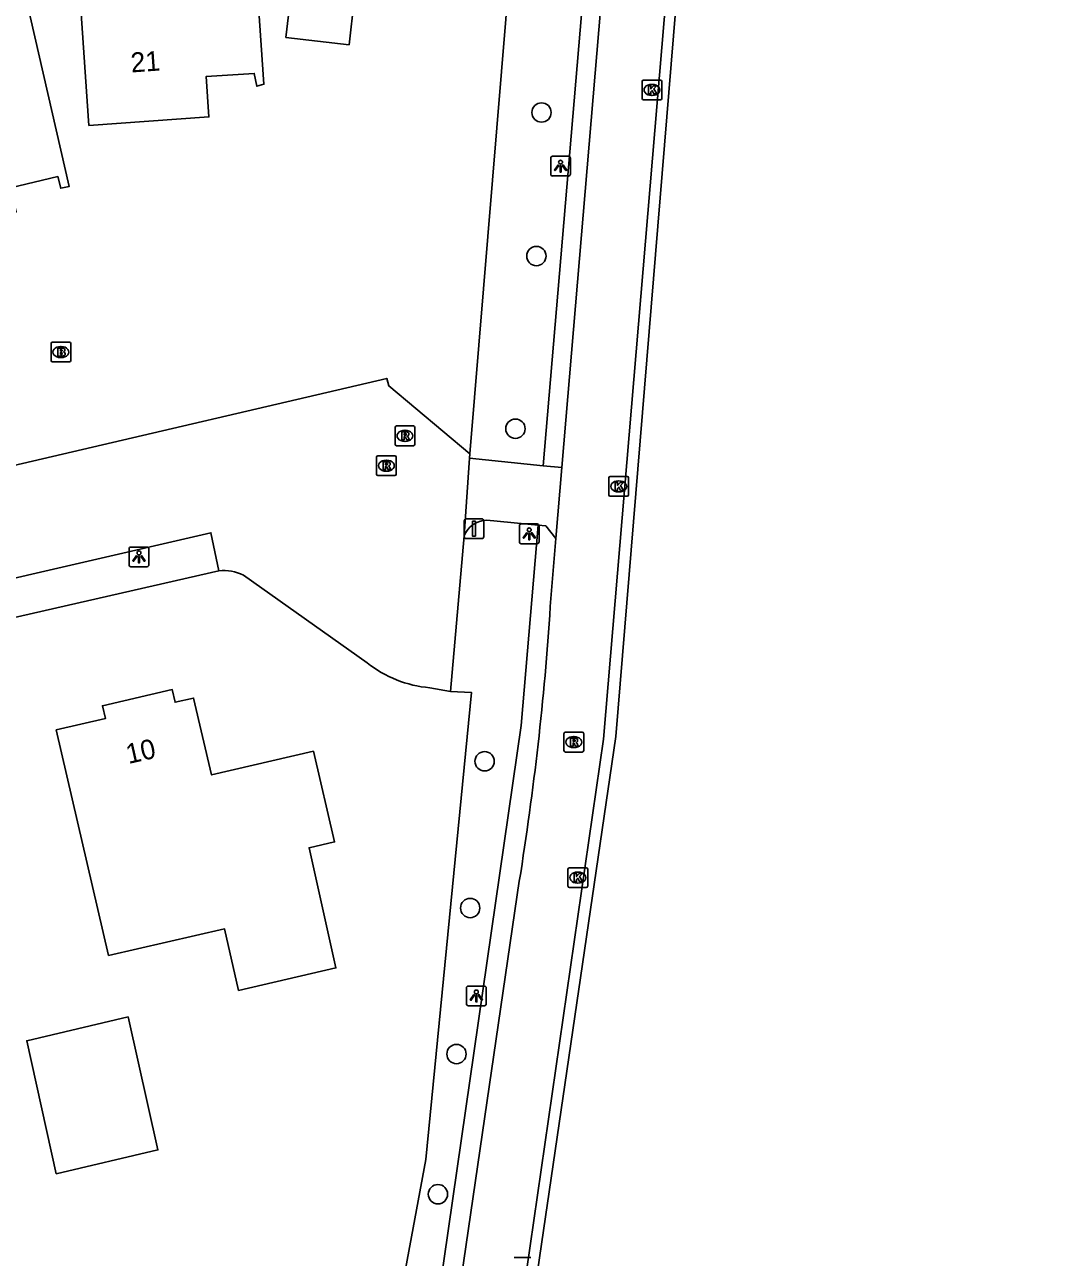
# Model space of a CAD drawing. Extents: x 156414 to 157775, y 382335 to 383765.
# Drawn here: x 156784.8 to 156836.5, y 383061.4 to 383123.7 of the extents above; entities that cross this region are included whole.
import ezdxf

# ---------------------------------------------------------------- set-up
doc = ezdxf.new("R2010")
doc.units = 0
for name, color, linetype in [('IMGEO_Berm_groen', 7, 'Continuous'), ('IMGEO_Boom', 7, 'Continuous'), ('IMGEO_Brandkraan', 7, 'Continuous'), ('IMGEO_Fietspad_gesloten', 7, 'Continuous'), ('IMGEO_Fietspad_open', 7, 'Continuous'), ('IMGEO_Hek', 7, 'Continuous'), ('IMGEO_Kolk', 7, 'Continuous'), ('IMGEO_Lichtpunt', 7, 'Continuous'), ('IMGEO_Pand', 7, 'Continuous'), ('IMGEO_Pand_nummerreeks', 7, 'Continuous'), ('IMGEO_Rijbaan_lokaal_gesloten', 7, 'Continuous'), ('IMGEO_Rioolput', 7, 'Continuous'), ('IMGEO_Verkeersbordpaal', 7, 'Continuous'), ('IMGEO_Voetpad_open', 7, 'Continuous')]:
    doc.layers.add(name, color=color, linetype=linetype)

msp = doc.modelspace()

# ---------------------------------------------------------------- linework, layer by layer
at = {"layer": 'IMGEO_Berm_groen'}
for points in [[(156811.665, 383154.309), (156807.324, 383101.995)], [(156801.376, 383003.864), (156801.072, 383004.344), (156807.776, 383040.4), (156814.706, 383087.712), (156819.637, 383147.515), (156859.028, 383141.902)], [(156806.357, 383089.983), (156807.416, 383089.93), (156805.108, 383066.327), (156793.034, 383001.23)]]:
    msp.add_lwpolyline(points, dxfattribs=at)
at = {"layer": 'IMGEO_Boom'}
for centre in [(156810.953, 383119.256), (156810.694, 383112), (156809.634, 383103.268), (156808.077, 383086.454), (156807.346, 383079.037), (156806.654, 383071.654), (156805.718, 383064.567)]:
    msp.add_circle(centre, 0.489, dxfattribs=at)
at = {"layer": 'IMGEO_Brandkraan'}
for p, q in [((156786.154, 383106.717), (156786.154, 383107.569)), ((156786.229, 383107.643), (156787.081, 383107.643)), ((156786.642, 383107.423), (156786.667, 383107.423)), ((156787.155, 383107.569), (156787.155, 383106.717)), ((156786.665, 383106.863), (156786.64, 383106.863)), ((156787.081, 383106.643), (156786.229, 383106.643))]:
    msp.add_line(p, q, dxfattribs=at)
for points in [[(156786.154, 383106.717), (156786.154, 383107.569)], [(156786.229, 383107.643), (156787.081, 383107.643)], [(156787.155, 383107.569), (156787.155, 383106.717)], [(156786.502, 383107.343), (156786.502, 383106.943), (156786.715, 383106.943)], [(156786.733, 383107.343), (156786.502, 383107.343)], [(156786.681, 383107.262), (156786.627, 383107.262), (156786.627, 383107.186)], [(156786.627, 383107.186), (156786.68, 383107.186)], [(156786.689, 383107.11), (156786.627, 383107.11), (156786.627, 383107.029)], [(156786.627, 383107.029), (156786.689, 383107.029)], [(156787.081, 383106.643), (156786.229, 383106.643)]]:
    msp.add_lwpolyline(points, dxfattribs=at)
for centre, radius, start, end in [((156786.231, 383107.567), 0.0765, 91.55205, 178.44795), ((156786.231, 383107.567), 0.0765, 91.55205, 178.44795), ((156787.079, 383107.567), 0.0765, 1.55205, 88.44795), ((156787.079, 383107.567), 0.0765, 1.55205, 88.44795), ((156786.682, 383107.224), 0.0379, 267.82845, 90.93552), ((156786.69, 383107.069), 0.0404, 269.87594, 90.50774), ((156786.721, 383107.194), 0.251, 268.66757, 293.53466), ((156786.737, 383107.198), 0.145, 59.4692, 91.53667), ((156786.762, 383107.245), 0.0922, 285.51372, 58.15012), ((156786.767, 383107.053), 0.105, 301.31148, 78.98903), ((156786.231, 383106.719), 0.0765, 181.55205, 268.44795), ((156786.231, 383106.719), 0.0765, 181.55205, 268.44795), ((156787.079, 383106.719), 0.0765, 271.55205, 358.44795), ((156787.079, 383106.719), 0.0765, 271.55205, 358.44795)]:
    msp.add_arc(centre, radius, start, end, dxfattribs=at)
for centre, major_axis, ratio, start_param, end_param in [((156786.641, 383107.143), (-0.387, 0.002), 0.722429, 4.712389, 7.853982), ((156786.666, 383107.143), (-0.39, 0.002), 0.717154, 1.570796, 4.712389)]:
    msp.add_ellipse(centre, major_axis=major_axis, ratio=ratio, start_param=start_param, end_param=end_param, dxfattribs=at)
at = {"layer": 'IMGEO_Fietspad_gesloten'}
for points in [[(156811.984, 383101.301), (156816.709, 383157.337), (156816.852, 383159.002), (156821.67, 383212.256)], [(156819.434, 383150.863), (156819.153, 383147.584), (156818.568, 383140.747), (156814.089, 383087.578), (156807.42, 383041.472), (156800.493, 383004.039)], [(156811.984, 383101.301), (156811.684, 383097.718)], [(156811.397, 383094.278), (156811.684, 383097.718)], [(156805.623, 383051.625), (156809.83, 383080.389)]]:
    msp.add_lwpolyline(points, dxfattribs=at)
msp.add_arc((156664.106, 383103.863), 147.603, 350.84913, 356.27674, dxfattribs=at)
at = {"layer": 'IMGEO_Fietspad_open'}
for points in [[(156807.307, 383101.784), (156811.041, 383101.398)], [(156811.041, 383101.398), (156811.984, 383101.301)], [(156808.184, 383098.649), (156810.787, 383098.397)], [(156811.684, 383097.718), (156811.167, 383098.36), (156810.787, 383098.397)]]:
    msp.add_lwpolyline(points, dxfattribs=at)
msp.add_arc((156808.222, 383097.368), 1.282, 91.7014, 157.61615, dxfattribs=at)
at = {"layer": 'IMGEO_Hek'}
msp.add_lwpolyline([(156819.637, 383147.515), (156814.706, 383087.712), (156807.776, 383040.4), (156801.072, 383004.344), (156801.376, 383003.864)], dxfattribs=at)
at = {"layer": 'IMGEO_Kolk'}
for p, q in [((156816.036, 383119.971), (156816.036, 383120.823)), ((156816.111, 383120.897), (156816.963, 383120.897)), ((156816.524, 383120.677), (156816.549, 383120.677)), ((156817.037, 383120.823), (156817.037, 383119.971)), ((156816.963, 383119.897), (156816.111, 383119.897)), ((156816.547, 383120.117), (156816.522, 383120.117)), ((156814.356, 383099.926), (156814.356, 383100.778)), ((156814.431, 383100.852), (156815.283, 383100.852)), ((156814.844, 383100.632), (156814.869, 383100.632)), ((156815.357, 383100.778), (156815.357, 383099.926)), ((156814.867, 383100.072), (156814.842, 383100.072)), ((156815.283, 383099.852), (156814.431, 383099.852)), ((156812.286, 383080.15), (156812.286, 383081.002)), ((156812.361, 383081.076), (156813.213, 383081.076)), ((156812.774, 383080.856), (156812.799, 383080.856)), ((156813.287, 383081.002), (156813.287, 383080.15)), ((156813.213, 383080.076), (156812.361, 383080.076)), ((156812.797, 383080.296), (156812.772, 383080.296)), ((156809.564, 383061.375), (156810.416, 383061.375))]:
    msp.add_line(p, q, dxfattribs=at)
for points in [[(156816.036, 383119.971), (156816.036, 383120.823)], [(156816.111, 383120.897), (156816.963, 383120.897)], [(156816.357, 383120.597), (156816.48, 383120.597), (156816.48, 383120.446), (156816.61, 383120.597), (156816.774, 383120.597), (156816.628, 383120.446), (156816.781, 383120.197), (156816.629, 383120.197), (156816.544, 383120.361), (156816.48, 383120.294), (156816.48, 383120.197), (156816.357, 383120.197), (156816.357, 383120.597)], [(156817.037, 383120.823), (156817.037, 383119.971)], [(156816.963, 383119.897), (156816.111, 383119.897)], [(156814.356, 383099.926), (156814.356, 383100.778)], [(156814.431, 383100.852), (156815.283, 383100.852)], [(156814.677, 383100.552), (156814.8, 383100.552), (156814.8, 383100.401), (156814.93, 383100.552), (156815.094, 383100.552), (156814.948, 383100.401), (156815.101, 383100.152), (156814.949, 383100.152), (156814.864, 383100.316), (156814.8, 383100.249), (156814.8, 383100.152), (156814.677, 383100.152), (156814.677, 383100.552)], [(156815.357, 383100.778), (156815.357, 383099.926)], [(156815.283, 383099.852), (156814.431, 383099.852)], [(156812.286, 383080.15), (156812.286, 383081.002)], [(156812.361, 383081.076), (156813.213, 383081.076)], [(156812.607, 383080.776), (156812.73, 383080.776), (156812.73, 383080.625), (156812.86, 383080.776), (156813.024, 383080.776), (156812.878, 383080.625), (156813.031, 383080.376), (156812.879, 383080.376), (156812.794, 383080.54), (156812.73, 383080.473), (156812.73, 383080.376), (156812.607, 383080.376), (156812.607, 383080.776)], [(156813.287, 383081.002), (156813.287, 383080.15)], [(156813.213, 383080.076), (156812.361, 383080.076)], [(156809.564, 383061.375), (156810.416, 383061.375)]]:
    msp.add_lwpolyline(points, dxfattribs=at)
for centre, start, end in [((156816.113, 383120.821), 91.55205, 178.44795), ((156816.113, 383120.821), 91.55205, 178.44795), ((156816.961, 383120.821), 1.55205, 88.44795), ((156816.961, 383120.821), 1.55205, 88.44795), ((156816.113, 383119.973), 181.55205, 268.44795), ((156816.113, 383119.973), 181.55205, 268.44795), ((156816.961, 383119.973), 271.55205, 358.44795), ((156816.961, 383119.973), 271.55205, 358.44795), ((156814.433, 383100.776), 91.55205, 178.44795), ((156814.433, 383100.776), 91.55205, 178.44795), ((156815.281, 383100.776), 1.55205, 88.44795), ((156815.281, 383100.776), 1.55205, 88.44795), ((156814.433, 383099.928), 181.55205, 268.44795), ((156814.433, 383099.928), 181.55205, 268.44795), ((156815.281, 383099.928), 271.55205, 358.44795), ((156815.281, 383099.928), 271.55205, 358.44795), ((156812.363, 383081), 91.55205, 178.44795), ((156812.363, 383081), 91.55205, 178.44795), ((156813.211, 383081), 1.55205, 88.44795), ((156813.211, 383081), 1.55205, 88.44795), ((156812.363, 383080.152), 181.55205, 268.44795), ((156812.363, 383080.152), 181.55205, 268.44795), ((156813.211, 383080.152), 271.55205, 358.44795), ((156813.211, 383080.152), 271.55205, 358.44795)]:
    msp.add_arc(centre, 0.0765, start, end, dxfattribs=at)
for centre, major_axis, ratio, start_param, end_param in [((156816.523, 383120.397), (-0.387, 0.002), 0.722429, 4.712389, 7.853982), ((156816.548, 383120.397), (-0.39, 0.002), 0.717154, 1.570796, 4.712389), ((156814.843, 383100.352), (-0.387, 0.002), 0.722429, 4.712389, 7.853982), ((156814.868, 383100.352), (-0.39, 0.002), 0.717154, 1.570796, 4.712389), ((156812.773, 383080.576), (-0.387, 0.002), 0.722429, 4.712389, 7.853982), ((156812.798, 383080.576), (-0.39, 0.002), 0.717154, 1.570796, 4.712389)]:
    msp.add_ellipse(centre, major_axis=major_axis, ratio=ratio, start_param=start_param, end_param=end_param, dxfattribs=at)
at = {"layer": 'IMGEO_Lichtpunt'}
for p, q in [((156811.417, 383116.947), (156811.417, 383116.14)), ((156811.417, 383116.947), (156811.417, 383116.14)), ((156812.319, 383117.042), (156811.511, 383117.042)), ((156812.319, 383117.042), (156811.511, 383117.042)), ((156812.413, 383116.14), (156812.413, 383116.947)), ((156812.413, 383116.14), (156812.413, 383116.947)), ((156811.511, 383116.046), (156812.319, 383116.046)), ((156811.511, 383116.046), (156812.319, 383116.046)), ((156809.833, 383098.358), (156809.833, 383097.551)), ((156809.833, 383098.358), (156809.833, 383097.551)), ((156810.735, 383098.453), (156809.927, 383098.453)), ((156810.735, 383098.453), (156809.927, 383098.453)), ((156810.829, 383097.551), (156810.829, 383098.358)), ((156810.829, 383097.551), (156810.829, 383098.358)), ((156809.927, 383097.457), (156810.735, 383097.457)), ((156809.927, 383097.457), (156810.735, 383097.457)), ((156790.103, 383097.191), (156790.103, 383096.384)), ((156790.103, 383097.191), (156790.103, 383096.384)), ((156791.005, 383097.286), (156790.197, 383097.286)), ((156791.005, 383097.286), (156790.197, 383097.286)), ((156791.099, 383096.384), (156791.099, 383097.191)), ((156791.099, 383096.384), (156791.099, 383097.191)), ((156790.197, 383096.29), (156791.005, 383096.29)), ((156790.197, 383096.29), (156791.005, 383096.29)), ((156807.16, 383074.994), (156807.16, 383074.187)), ((156807.16, 383074.994), (156807.16, 383074.187)), ((156808.062, 383075.089), (156807.254, 383075.089)), ((156808.062, 383075.089), (156807.254, 383075.089)), ((156808.156, 383074.187), (156808.156, 383074.994)), ((156808.156, 383074.187), (156808.156, 383074.994)), ((156807.254, 383074.093), (156808.062, 383074.093)), ((156807.254, 383074.093), (156808.062, 383074.093))]:
    msp.add_line(p, q, dxfattribs=at)
for points in [[(156811.791, 383116.611), (156811.83, 383116.583), (156811.642, 383116.321), (156811.604, 383116.348), (156811.791, 383116.611)], [(156811.893, 383116.563), (156811.94, 383116.563), (156811.94, 383116.241), (156811.893, 383116.241), (156811.893, 383116.563)], [(156812.003, 383116.583), (156812.041, 383116.61), (156812.228, 383116.348), (156812.189, 383116.32), (156812.003, 383116.583)], [(156810.207, 383098.022), (156810.246, 383097.994), (156810.058, 383097.732), (156810.02, 383097.759), (156810.207, 383098.022)], [(156810.309, 383097.974), (156810.356, 383097.974), (156810.356, 383097.652), (156810.309, 383097.652), (156810.309, 383097.974)], [(156810.419, 383097.994), (156810.457, 383098.021), (156810.644, 383097.759), (156810.605, 383097.731), (156810.419, 383097.994)], [(156790.477, 383096.855), (156790.516, 383096.827), (156790.328, 383096.565), (156790.29, 383096.592), (156790.477, 383096.855)], [(156790.579, 383096.807), (156790.626, 383096.807), (156790.626, 383096.485), (156790.579, 383096.485), (156790.579, 383096.807)], [(156790.689, 383096.827), (156790.727, 383096.854), (156790.914, 383096.592), (156790.875, 383096.564), (156790.689, 383096.827)], [(156807.534, 383074.658), (156807.573, 383074.63), (156807.385, 383074.368), (156807.347, 383074.395), (156807.534, 383074.658)], [(156807.636, 383074.61), (156807.683, 383074.61), (156807.683, 383074.288), (156807.636, 383074.288), (156807.636, 383074.61)], [(156807.746, 383074.63), (156807.784, 383074.657), (156807.971, 383074.395), (156807.932, 383074.367), (156807.746, 383074.63)]]:
    msp.add_lwpolyline(points, dxfattribs=at)
for centre in [(156811.916, 383116.745), (156810.332, 383098.156), (156790.602, 383096.989), (156807.659, 383074.792)]:
    msp.add_circle(centre, 0.0994, dxfattribs=at)
for centre, start, end in [((156811.511, 383116.947), 90, 180), ((156811.511, 383116.947), 90, 180), ((156812.319, 383116.947), 0, 90), ((156812.319, 383116.947), 0, 90), ((156811.511, 383116.14), 180, 270), ((156811.511, 383116.14), 180, 270), ((156812.319, 383116.14), 270, 0), ((156812.319, 383116.14), 270, 360), ((156809.927, 383098.358), 90, 180), ((156809.927, 383098.358), 90, 180), ((156810.735, 383098.358), 0, 90), ((156810.735, 383098.358), 0, 90), ((156809.927, 383097.551), 180, 270), ((156809.927, 383097.551), 180, 270), ((156810.735, 383097.551), 270, 0), ((156810.735, 383097.551), 270, 360), ((156790.197, 383097.191), 90, 180), ((156790.197, 383097.191), 90, 180), ((156791.005, 383097.191), 0, 90), ((156791.005, 383097.191), 0, 90), ((156790.197, 383096.384), 180, 270), ((156790.197, 383096.384), 180, 270), ((156791.005, 383096.384), 270, 0), ((156791.005, 383096.384), 270, 360), ((156807.254, 383074.994), 90, 180), ((156807.254, 383074.994), 90, 180), ((156808.062, 383074.994), 0, 90), ((156808.062, 383074.994), 0, 90), ((156807.254, 383074.187), 180, 270), ((156807.254, 383074.187), 180, 270), ((156808.062, 383074.187), 270, 0), ((156808.062, 383074.187), 270, 360)]:
    msp.add_arc(centre, 0.0946, start, end, dxfattribs=at)
at = {"layer": 'IMGEO_Pand'}
for points in [[(156788.07, 383118.599), (156794.14, 383119.029), (156793.996, 383121.075), (156796.426, 383121.231), (156796.56, 383120.585), (156796.92, 383120.685), (156795.374, 383143.138), (156786.406, 383142.518), (156787.152, 383131.734), (156791.412, 383132.028), (156791.895, 383125.045), (156787.645, 383124.751), (156788.07, 383118.599)], [(156779.246, 383118.414), (156780.311, 383113.733), (156780.411, 383113.295), (156784.395, 383114.233), (156784.113, 383115.449), (156786.506, 383116.017), (156786.647, 383115.423), (156787.073, 383115.521), (156781.847, 383138.233), (156773.101, 383136.23), (156775.453, 383125.894), (156779.615, 383126.847), (156781.168, 383120.022), (156778.994, 383119.524), (156779.246, 383118.414)], [(156801.487, 383124.949), (156801.329, 383124.967), (156798.296, 383125.317), (156798.034, 383123.048), (156801.224, 383122.678), (156801.487, 383124.949)], [(156799.418, 383086.973), (156794.271, 383085.767), (156793.364, 383089.65), (156792.429, 383089.439), (156792.28, 383090.078), (156788.756, 383089.264), (156788.907, 383088.61), (156786.421, 383088.037), (156789.066, 383076.64), (156794.928, 383077.982), (156795.634, 383074.874), (156800.561, 383076.008), (156799.203, 383082.08), (156800.494, 383082.382), (156799.418, 383086.973)], [(156790.052, 383073.529), (156784.927, 383072.324), (156786.417, 383065.599), (156791.556, 383066.806), (156790.052, 383073.529)]]:
    msp.add_lwpolyline(points, dxfattribs=at)
at = {"layer": 'IMGEO_Rijbaan_lokaal_gesloten'}
for points in [[(156807.324, 383101.995), (156803.226, 383105.434), (156803.131, 383105.814), (156767.293, 383097.453)], [(156807.307, 383101.784), (156807.324, 383101.995)], [(156807.037, 383097.856), (156807.307, 383101.784)], [(156646.397, 383063.893), (156701.856, 383076.667), (156794.235, 383098.006), (156794.644, 383096.091)], [(156806.357, 383089.983), (156807.037, 383097.856)], [(156795.888, 383095.864), (156802.138, 383091.429)], [(156805.3, 383090.171), (156806.357, 383089.983)]]:
    msp.add_lwpolyline(points, dxfattribs=at)
for centre, radius, start, end in [((156794.87, 383093.809), 2.293, 63.65589, 95.66147), ((156805.833, 383096.115), 5.967, 231.73795, 264.87183)]:
    msp.add_arc(centre, radius, start, end, dxfattribs=at)
at = {"layer": 'IMGEO_Rioolput'}
for p, q in [((156803.549, 383102.482), (156803.549, 383103.334)), ((156803.624, 383103.408), (156804.476, 383103.408)), ((156804.037, 383103.188), (156804.062, 383103.188)), ((156804.55, 383103.334), (156804.55, 383102.482)), ((156804.06, 383102.628), (156804.035, 383102.628)), ((156802.609, 383100.973), (156802.609, 383101.825)), ((156802.684, 383101.899), (156803.536, 383101.899)), ((156803.61, 383101.825), (156803.61, 383100.973)), ((156804.476, 383102.408), (156803.624, 383102.408)), ((156803.097, 383101.679), (156803.122, 383101.679)), ((156803.536, 383100.899), (156802.684, 383100.899)), ((156803.12, 383101.119), (156803.095, 383101.119)), ((156812.084, 383086.998), (156812.084, 383087.85)), ((156812.159, 383087.924), (156813.011, 383087.924)), ((156812.572, 383087.704), (156812.597, 383087.704)), ((156813.085, 383087.85), (156813.085, 383086.998)), ((156813.011, 383086.924), (156812.159, 383086.924)), ((156812.595, 383087.144), (156812.57, 383087.144))]:
    msp.add_line(p, q, dxfattribs=at)
for points in [[(156803.549, 383102.482), (156803.549, 383103.334)], [(156803.624, 383103.408), (156804.476, 383103.408)], [(156804.138, 383103.106), (156803.886, 383103.108), (156803.886, 383102.708)], [(156804.55, 383103.334), (156804.55, 383102.482)], [(156803.886, 383102.708), (156804.01, 383102.708), (156804.01, 383102.87), (156804.021, 383102.87)], [(156804.064, 383103.027), (156804.01, 383103.027), (156804.01, 383102.946)], [(156804.01, 383102.946), (156804.062, 383102.946)], [(156804.068, 383102.841), (156804.139, 383102.708), (156804.279, 383102.708), (156804.214, 383102.834)], [(156802.609, 383100.973), (156802.609, 383101.825)], [(156802.684, 383101.899), (156803.536, 383101.899)], [(156803.61, 383101.825), (156803.61, 383100.973)], [(156804.476, 383102.408), (156803.624, 383102.408)], [(156803.198, 383101.597), (156802.946, 383101.599), (156802.946, 383101.199)], [(156802.946, 383101.199), (156803.07, 383101.199), (156803.07, 383101.361), (156803.081, 383101.361)], [(156803.124, 383101.518), (156803.07, 383101.518), (156803.07, 383101.437)], [(156803.07, 383101.437), (156803.122, 383101.437)], [(156803.128, 383101.332), (156803.199, 383101.199), (156803.339, 383101.199), (156803.274, 383101.325)], [(156803.536, 383100.899), (156802.684, 383100.899)], [(156812.084, 383086.998), (156812.084, 383087.85)], [(156812.159, 383087.924), (156813.011, 383087.924)], [(156812.673, 383087.622), (156812.421, 383087.624), (156812.421, 383087.224)], [(156812.599, 383087.543), (156812.545, 383087.543), (156812.545, 383087.462)], [(156812.545, 383087.462), (156812.597, 383087.462)], [(156813.085, 383087.85), (156813.085, 383086.998)], [(156813.011, 383086.924), (156812.159, 383086.924)], [(156812.421, 383087.224), (156812.545, 383087.224), (156812.545, 383087.386), (156812.556, 383087.386)], [(156812.603, 383087.357), (156812.674, 383087.224), (156812.814, 383087.224), (156812.749, 383087.35)]]:
    msp.add_lwpolyline(points, dxfattribs=at)
for centre, radius, start, end in [((156803.626, 383103.332), 0.0765, 91.55205, 178.44795), ((156803.626, 383103.332), 0.0765, 91.55205, 178.44795), ((156804.137, 383102.996), 0.109, 350.36119, 89.41601), ((156804.474, 383103.332), 0.0765, 1.55205, 88.44795), ((156804.474, 383103.332), 0.0765, 1.55205, 88.44795), ((156803.626, 383102.484), 0.0765, 181.55205, 268.44795), ((156803.626, 383102.484), 0.0765, 181.55205, 268.44795), ((156804.02, 383102.817), 0.0533, 26.02933, 88.69889), ((156804.046, 383103.135), 0.19, 274.7715, 282.96867), ((156804.07, 383102.931), 0.0964, 77.00612, 93.18647), ((156804.084, 383102.988), 0.0378, 276.66336, 79.67722), ((156804.135, 383102.996), 0.112, 277.58423, 350.98172), ((156804.119, 383102.781), 0.108, 29.51342, 73.79051), ((156804.474, 383102.484), 0.0765, 271.55205, 358.44795), ((156804.474, 383102.484), 0.0765, 271.55205, 358.44795), ((156802.686, 383101.823), 0.0765, 91.55205, 178.44795), ((156802.686, 383101.823), 0.0765, 91.55205, 178.44795), ((156803.534, 383101.823), 0.0765, 1.55205, 88.44795), ((156803.534, 383101.823), 0.0765, 1.55205, 88.44795), ((156803.08, 383101.308), 0.0533, 26.02933, 88.69889), ((156803.106, 383101.626), 0.19, 274.7715, 282.96867), ((156803.13, 383101.422), 0.0964, 77.00612, 93.18647), ((156803.144, 383101.479), 0.0378, 276.66336, 79.67722), ((156803.197, 383101.487), 0.109, 350.36119, 89.41601), ((156803.195, 383101.487), 0.112, 277.58423, 350.98172), ((156803.179, 383101.272), 0.108, 29.51342, 73.79051), ((156802.686, 383100.975), 0.0765, 181.55205, 268.44795), ((156802.686, 383100.975), 0.0765, 181.55205, 268.44795), ((156803.534, 383100.975), 0.0765, 271.55205, 358.44795), ((156803.534, 383100.975), 0.0765, 271.55205, 358.44795), ((156812.161, 383087.848), 0.0765, 91.55205, 178.44795), ((156812.161, 383087.848), 0.0765, 91.55205, 178.44795), ((156812.581, 383087.651), 0.19, 274.7715, 282.96867), ((156812.605, 383087.447), 0.0964, 77.00612, 93.18647), ((156812.619, 383087.504), 0.0378, 276.66336, 79.67722), ((156812.672, 383087.512), 0.109, 350.36119, 89.41601), ((156812.67, 383087.512), 0.112, 277.58423, 350.98172), ((156813.009, 383087.848), 0.0765, 1.55205, 88.44795), ((156813.009, 383087.848), 0.0765, 1.55205, 88.44795), ((156812.161, 383087), 0.0765, 181.55205, 268.44795), ((156812.161, 383087), 0.0765, 181.55205, 268.44795), ((156812.555, 383087.333), 0.0533, 26.02933, 88.69889), ((156812.654, 383087.297), 0.108, 29.51342, 73.79051), ((156813.009, 383087), 0.0765, 271.55205, 358.44795), ((156813.009, 383087), 0.0765, 271.55205, 358.44795)]:
    msp.add_arc(centre, radius, start, end, dxfattribs=at)
for centre, major_axis, ratio, start_param, end_param in [((156804.036, 383102.908), (-0.387, 0.002), 0.722429, 4.712389, 7.853982), ((156804.061, 383102.908), (-0.39, 0.002), 0.717154, 1.570796, 4.712389), ((156803.096, 383101.399), (-0.387, 0.002), 0.722429, 4.712389, 7.853982), ((156803.121, 383101.399), (-0.39, 0.002), 0.717154, 1.570796, 4.712389), ((156812.571, 383087.424), (-0.387, 0.002), 0.722429, 4.712389, 7.853982), ((156812.596, 383087.424), (-0.39, 0.002), 0.717154, 1.570796, 4.712389)]:
    msp.add_ellipse(centre, major_axis=major_axis, ratio=ratio, start_param=start_param, end_param=end_param, dxfattribs=at)
at = {"layer": 'IMGEO_Verkeersbordpaal'}
for p, q in [((156807.143, 383098.713), (156807.933, 383098.713)), ((156807.933, 383098.713), (156807.143, 383098.713)), ((156807.043, 383097.813), (156807.043, 383098.613)), ((156807.043, 383098.613), (156807.043, 383097.813)), ((156808.033, 383098.613), (156808.033, 383097.813)), ((156808.033, 383097.813), (156808.033, 383098.613)), ((156807.933, 383097.713), (156807.143, 383097.713)), ((156807.143, 383097.713), (156807.933, 383097.713))]:
    msp.add_line(p, q, dxfattribs=at)
msp.add_lwpolyline([(156807.463, 383098.588), (156807.613, 383098.588), (156807.613, 383097.838), (156807.463, 383097.838), (156807.463, 383098.588)], dxfattribs=at)
for centre, start, end in [((156807.143, 383098.613), 90, 180), ((156807.143, 383098.613), 90, 180), ((156807.933, 383098.613), 0, 90), ((156807.933, 383098.613), 360, 90), ((156807.143, 383097.813), 180, 270), ((156807.143, 383097.813), 180, 270), ((156807.933, 383097.813), 270, 0), ((156807.933, 383097.813), 270, 0)]:
    msp.add_arc(centre, 0.1, start, end, dxfattribs=at)
at = {"layer": 'IMGEO_Voetpad_open'}
for points in [[(156815.489, 383153.853), (156814.404, 383141.091), (156811.041, 383101.398)], [(156810.787, 383098.397), (156809.928, 383088.26), (156803.22, 383041.841), (156795.79, 383001.634)], [(156650.985, 383063.152), (156702.248, 383074.98), (156794.644, 383096.091)]]:
    msp.add_lwpolyline(points, dxfattribs=at)

# ---------------------------------------------------------------- texts
at = {"layer": 'IMGEO_Pand_nummerreeks'}
for s, rotation, p in [('21', 4.04991, (156790.216, 383121.277)), ('10', 12.78269, (156790.07, 383086.315))]:
    msp.add_text(s, height=1, rotation=rotation, dxfattribs=at).set_placement(p)

doc.saveas('drawing.dxf')
